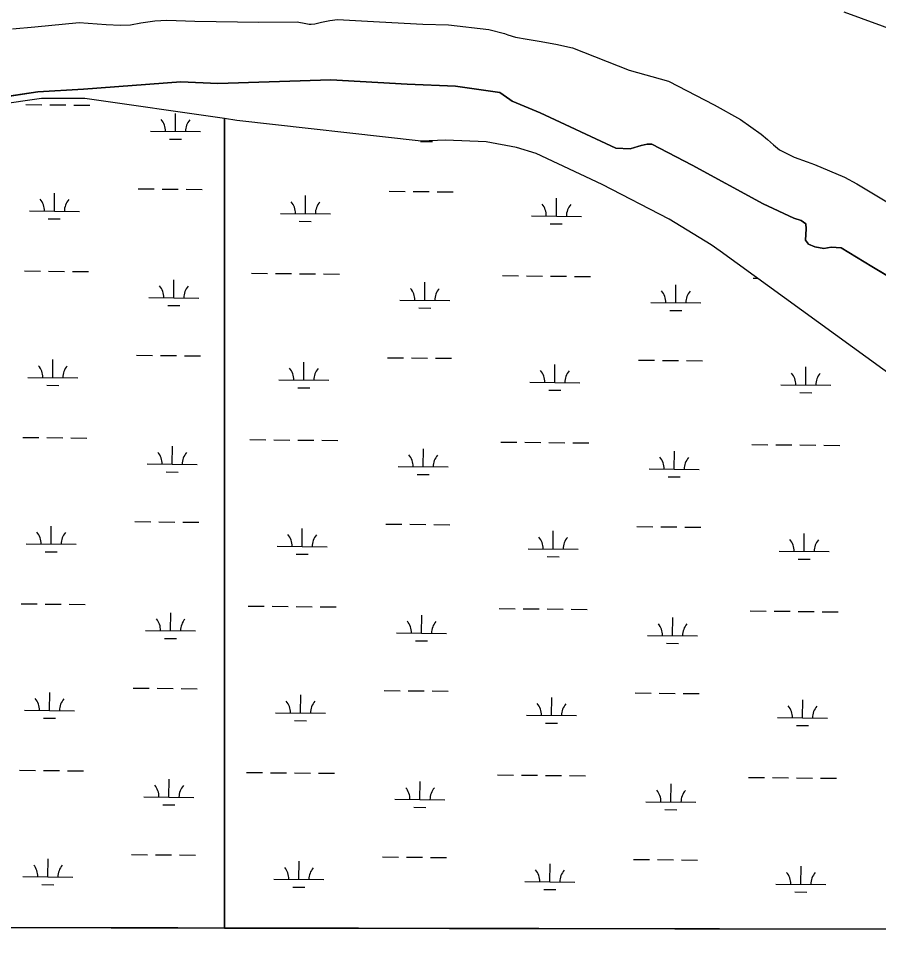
# Model space of a CAD drawing. Extents: x 3192986 to 3230865, y 867483 to 892886.
# Drawn here: x 3198313 to 3200032, y 872862 to 874735 of the extents above; entities that cross this region are included whole.
import ezdxf

# ---------------------------------------------------------------- set-up
doc = ezdxf.new("R2010")
doc.units = 0
for name, color, linetype in [('V-GRID-FRAM', 7, 'Continuous'), ('V-ROAD-CNTR', 7, 'Continuous'), ('V-SITE-VEGE', 7, 'Continuous'), ('V-TOPO-SHOR', 7, 'Continuous'), ('V-WETL-SWMP', 7, 'Continuous')]:
    doc.layers.add(name, color=color, linetype=linetype)

msp = doc.modelspace()

# ---------------------------------------------------------------- linework, layer by layer
at = {"layer": 'V-GRID-FRAM'}
msp.add_lwpolyline([(3197229, 891108.8), (3228580.6, 891049.6), (3228554.1, 872861.6), (3197186.7, 872920.9)], dxfattribs=at)
at = {"layer": 'V-ROAD-CNTR'}
msp.add_lwpolyline([(3199963.5, 874749.1), (3200074.9, 874708.9)], dxfattribs=at)
at = {"layer": 'V-SITE-VEGE'}
for p, q in [((3198301, 874715.2), (3198345.3, 874719.3)), ((3198345.3, 874719.3), (3198434.3, 874728)), ((3198434.3, 874728), (3198488.1, 874724.2)), ((3198488.1, 874724.2), (3198517, 874722.5)), ((3198517, 874722.5), (3198537.2, 874723.6)), ((3198537.2, 874723.6), (3198557.5, 874727.1)), ((3198557.5, 874727.1), (3198585.7, 874731.4)), ((3198585.7, 874731.4), (3198609.7, 874732.8)), ((3198609.7, 874732.8), (3198665.8, 874730.8)), ((3198665.8, 874730.8), (3198793.5, 874728.8)), ((3198793.5, 874728.8), (3198870.2, 874729.4)), ((3198870.2, 874729.4), (3198887.8, 874726)), ((3198887.8, 874726), (3198894.1, 874724.9)), ((3198894.1, 874724.9), (3198897.9, 874724.6)), ((3198897.9, 874724.6), (3198905.4, 874725)), ((3198905.4, 874725), (3198918.8, 874728.9)), ((3198918.8, 874728.9), (3198935.5, 874732.1)), ((3198935.5, 874732.1), (3198951, 874734.1)), ((3198951, 874734.1), (3199034.7, 874729.6)), ((3199034.7, 874729.6), (3199121.2, 874724.4)), ((3199121.2, 874724.4), (3199173, 874723.2)), ((3199173, 874723.2), (3199253.5, 874714)), ((3199253.5, 874714), (3199284.6, 874706.2)), ((3199284.6, 874706.2), (3199291.5, 874703.4)), ((3199291.5, 874703.4), (3199306.8, 874698.9)), ((3199306.8, 874698.9), (3199330.3, 874694.4)), ((3199330.3, 874694.4), (3199353.8, 874690.7)), ((3199353.8, 874690.7), (3199387.3, 874684.4)), ((3199387.3, 874684.4), (3199420.7, 874677.5)), ((3199420.7, 874677.5), (3199534, 874633)), ((3199534, 874633), (3199612.5, 874610.6)), ((3198637.4, 874609.7), (3198443, 874595)), ((3198711.8, 874605.8), (3198637.4, 874609.7)), ((3198937.8, 874613.4), (3198711.8, 874605.8)), ((3199090.4, 874604.4), (3198937.8, 874613.4)), ((3199612.5, 874610.6), (3199704.1, 874563.3)), ((3198351.4, 874589.1), (3198268.4, 874576.8)), ((3198443, 874595), (3198351.4, 874589.1)), ((3199186.8, 874600.6), (3199090.4, 874604.4)), ((3199275.5, 874587.8), (3199186.8, 874600.6)), ((3199295.4, 874574.1), (3199275.5, 874587.8)), ((3199300.2, 874570.6), (3199295.4, 874574.1)), ((3199356.4, 874547.3), (3199300.2, 874570.6)), ((3199704.1, 874563.3), (3199756.6, 874534.4)), ((3199507.1, 874476.6), (3199356.4, 874547.3)), ((3199756.6, 874534.4), (3199797.7, 874505.1)), ((3199797.7, 874505.1), (3199810.7, 874494.3)), ((3199536.2, 874475.4), (3199507.1, 874476.6)), ((3199558, 874482.2), (3199536.2, 874475.4)), ((3199570.3, 874484.7), (3199558, 874482.2)), ((3199579.2, 874484.9), (3199570.3, 874484.7)), ((3199660.3, 874443), (3199579.2, 874484.9)), ((3199810.7, 874494.3), (3199822.6, 874483.7)), ((3199822.6, 874483.7), (3199834.4, 874473.5)), ((3199834.4, 874473.5), (3199863.8, 874458.8)), ((3199863.8, 874458.8), (3199889.9, 874449.2)), ((3199801.8, 874365.4), (3199660.3, 874443)), ((3199889.9, 874449.2), (3199904.9, 874443.9)), ((3199904.9, 874443.9), (3199964.9, 874419)), ((3199964.9, 874419), (3199989.4, 874405.5)), ((3199989.4, 874405.5), (3200066.2, 874359.8)), ((3199863.5, 874337), (3199801.8, 874365.4)), ((3199877.7, 874332), (3199863.5, 874337)), ((3199887.4, 874325.6), (3199877.7, 874332)), ((3199886.5, 874292.7), (3199888, 874315.3)), ((3199888, 874315.3), (3199887.4, 874325.6)), ((3199892.4, 874285.1), (3199886.5, 874292.7)), ((3199905, 874279.6), (3199892.4, 874285.1)), ((3199923.5, 874276), (3199905, 874279.6)), ((3199938.1, 874279), (3199923.5, 874276)), ((3199957.9, 874277.8), (3199938.1, 874279)), ((3200019.4, 874240.1), (3199957.9, 874277.8)), ((3200196.7, 874134), (3200019.4, 874240.1)), ((3197186.7, 872920.9), (3202818, 872910.2))]:
    msp.add_line(p, q, dxfattribs=at)
at = {"layer": 'V-TOPO-SHOR'}
for points in [[(3198301, 874715.2), (3198345.3, 874719.3), (3198434.3, 874728), (3198488.1, 874724.2), (3198517, 874722.5), (3198537.2, 874723.6), (3198557.5, 874727.1), (3198585.7, 874731.4), (3198609.7, 874732.8), (3198665.8, 874730.8), (3198793.5, 874728.8), (3198870.2, 874729.4), (3198887.8, 874726), (3198894.1, 874724.9), (3198897.9, 874724.6), (3198905.4, 874725), (3198918.8, 874728.9), (3198935.5, 874732.1), (3198951, 874734.1), (3199034.7, 874729.6), (3199121.2, 874724.4), (3199173, 874723.2), (3199253.5, 874714), (3199284.6, 874706.2), (3199291.5, 874703.4), (3199306.8, 874698.9), (3199330.3, 874694.4), (3199353.8, 874690.7), (3199387.3, 874684.4), (3199420.7, 874677.5), (3199534, 874633), (3199612.5, 874610.6), (3199704.1, 874563.3), (3199756.6, 874534.4), (3199797.7, 874505.1), (3199810.7, 874494.3), (3199822.6, 874483.7), (3199834.4, 874473.5), (3199863.8, 874458.8), (3199889.9, 874449.2), (3199904.9, 874443.9), (3199964.9, 874419), (3199989.4, 874405.5), (3200066.2, 874359.8)], [(3198268.4, 874576.8), (3198351.4, 874589.1), (3198443, 874595), (3198637.4, 874609.7), (3198711.8, 874605.8), (3198937.8, 874613.4), (3199090.4, 874604.4), (3199186.8, 874600.6), (3199275.5, 874587.8), (3199295.4, 874574.1), (3199300.2, 874570.6), (3199356.4, 874547.3), (3199507.1, 874476.6), (3199536.2, 874475.4), (3199546.6, 874478.7), (3199558, 874482.2), (3199570.3, 874484.7), (3199579.2, 874484.9), (3199660.3, 874443), (3199801.8, 874365.4), (3199863.5, 874337), (3199877.7, 874332), (3199887.4, 874325.6), (3199888, 874315.3), (3199886.5, 874292.7), (3199892.4, 874285.1), (3199905, 874279.6), (3199923.5, 874276), (3199938.1, 874279), (3199957.9, 874277.8), (3200019.4, 874240.1), (3200196.7, 874134)]]:
    msp.add_lwpolyline(points, dxfattribs=at)
at = {"layer": 'V-WETL-SWMP'}
for p, q in [((3198358.9, 874575.8), (3198257.6, 874561.3)), ((3198445.7, 874575.8), (3198358.9, 874575.8)), ((3198724.9, 874535.9), (3198445.7, 874575.8)), ((3198327.9, 874564), (3198359.9, 874563.7)), ((3198375.9, 874563.5), (3198407.9, 874563.2)), ((3198423.9, 874563), (3198455.9, 874562.7)), ((3198626.7, 874510.3), (3198627.1, 874546.3)), ((3198724.9, 874535.9), (3198724.9, 872918)), ((3198749.6, 874532.3), (3198724.9, 874535.9)), ((3198724.9, 872918), (3198724.9, 874535.9)), ((3199118.3, 874490.7), (3198749.6, 874532.3)), ((3198576.7, 874510.8), (3198676.7, 874509.8)), ((3198614.6, 874495), (3198638.6, 874494.8)), ((3199116.5, 874490.1), (3199140.5, 874489.9)), ((3199167.1, 874493.1), (3199118.3, 874490.7)), ((3199248, 874489.3), (3199167.1, 874493.1)), ((3199308.8, 874477.8), (3199248, 874489.3)), ((3199347.8, 874465.8), (3199308.8, 874477.8)), ((3199480.1, 874404.3), (3199347.8, 874465.8)), ((3199614.2, 874334.8), (3199480.1, 874404.3)), ((3198384.7, 874350.8), (3198385.1, 874386.8)), ((3198552.2, 874395.6), (3198584.2, 874395.3)), ((3198600.2, 874395.1), (3198632.2, 874394.8)), ((3198648.2, 874394.7), (3198680.2, 874394.3)), ((3199054.1, 874390.7), (3199086.1, 874390.4)), ((3199102.1, 874390.2), (3199134.1, 874389.9)), ((3199150.1, 874389.8), (3199182.1, 874389.4)), ((3198886.6, 874345.9), (3198886.9, 874381.9)), ((3199388.5, 874341), (3199388.8, 874377)), ((3198334.7, 874351.3), (3198434.7, 874350.3)), ((3198836.6, 874346.4), (3198936.6, 874345.4)), ((3198372.6, 874335.5), (3198396.6, 874335.3)), ((3198874.4, 874330.6), (3198898.4, 874330.4)), ((3199338.5, 874341.5), (3199438.5, 874340.5)), ((3199697.8, 874283.5), (3199614.2, 874334.8)), ((3199376.3, 874325.7), (3199400.3, 874325.4)), ((3199715.9, 874271), (3199697.8, 874283.5)), ((3200088.9, 874000.3), (3199715.9, 874271)), ((3198324.7, 874231.3), (3198356.7, 874231)), ((3198372.7, 874230.8), (3198404.7, 874230.5)), ((3198420.7, 874230.4), (3198452.7, 874230.1)), ((3198623.5, 874177.6), (3198623.8, 874213.6)), ((3198778.6, 874226.9), (3198810.6, 874226.6)), ((3198826.6, 874226.4), (3198858.6, 874226.1)), ((3198874.6, 874225.9), (3198906.6, 874225.6)), ((3198922.6, 874225.5), (3198954.6, 874225.2)), ((3199280.5, 874222), (3199312.5, 874221.7)), ((3199328.5, 874221.5), (3199360.5, 874221.2)), ((3199376.5, 874221), (3199408.5, 874220.7)), ((3199424.5, 874220.6), (3199456.5, 874220.3)), ((3199782.3, 874217.1), (3199790.3, 874217)), ((3199125.4, 874172.7), (3199125.7, 874208.7)), ((3199627.3, 874167.8), (3199627.6, 874203.8)), ((3198573.5, 874178.1), (3198673.5, 874177.2)), ((3198611.3, 874162.3), (3198635.3, 874162.1)), ((3199075.4, 874173.2), (3199175.4, 874172.3)), ((3199113.2, 874157.4), (3199137.2, 874157.2)), ((3199577.3, 874168.3), (3199677.3, 874167.4)), ((3199615.1, 874152.5), (3199639.1, 874152.3)), ((3198381.5, 874018.1), (3198381.8, 874054.1)), ((3198549, 874062.9), (3198581, 874062.6)), ((3198597, 874062.5), (3198629, 874062.2)), ((3198645, 874062), (3198677, 874061.7)), ((3198883.3, 874013.2), (3198883.7, 874049.2)), ((3199050.8, 874058), (3199082.8, 874057.7)), ((3199098.8, 874057.6), (3199130.8, 874057.3)), ((3199146.8, 874057.1), (3199178.8, 874056.8)), ((3199552.7, 874053.1), (3199584.7, 874052.8)), ((3199600.7, 874052.7), (3199632.7, 874052.4)), ((3199648.7, 874052.2), (3199680.7, 874051.9)), ((3199385.2, 874008.3), (3199385.6, 874044.3)), ((3199887.1, 874003.4), (3199887.5, 874039.4)), ((3198331.5, 874018.6), (3198431.5, 874017.7)), ((3198833.3, 874013.7), (3198933.3, 874012.8)), ((3199335.2, 874008.8), (3199435.2, 874007.8)), ((3198369.3, 874002.8), (3198393.3, 874002.6)), ((3198871.2, 873997.9), (3198895.2, 873997.7)), ((3199373.1, 873993), (3199397.1, 873992.8)), ((3199837.1, 874003.9), (3199937.1, 874002.9)), ((3199875, 873988.1), (3199899, 873987.9)), ((3198321.4, 873898.7), (3198353.4, 873898.3)), ((3198369.4, 873898.2), (3198401.4, 873897.9)), ((3198417.4, 873897.7), (3198449.4, 873897.4)), ((3198620.2, 873845), (3198620.6, 873881)), ((3198775.3, 873894.2), (3198807.3, 873893.9)), ((3198823.3, 873893.7), (3198855.3, 873893.4)), ((3198871.3, 873893.3), (3198903.3, 873893)), ((3198919.3, 873892.8), (3198951.3, 873892.5)), ((3199122.1, 873840.1), (3199122.5, 873876.1)), ((3199277.2, 873889.3), (3199309.2, 873889)), ((3199325.2, 873888.8), (3199357.2, 873888.5)), ((3199373.2, 873888.4), (3199405.2, 873888.1)), ((3199421.2, 873887.9), (3199453.2, 873887.6)), ((3199779.1, 873884.4), (3199811.1, 873884.1)), ((3199827.1, 873883.9), (3199859.1, 873883.6)), ((3199875.1, 873883.5), (3199907.1, 873883.2)), ((3199923.1, 873883), (3199955.1, 873882.7)), ((3199624, 873835.2), (3199624.4, 873871.2)), ((3198570.2, 873845.5), (3198670.2, 873844.5)), ((3199072.1, 873840.6), (3199172.1, 873839.6)), ((3198608.1, 873829.7), (3198632.1, 873829.4)), ((3199110, 873824.8), (3199134, 873824.5)), ((3199574, 873835.7), (3199674, 873834.7)), ((3199611.9, 873819.9), (3199635.9, 873819.6)), ((3198545.7, 873730.3), (3198577.7, 873730)), ((3198593.7, 873729.8), (3198625.7, 873729.5)), ((3198641.7, 873729.3), (3198673.7, 873729)), ((3198378.2, 873685.5), (3198378.6, 873721.5)), ((3198880.1, 873680.6), (3198880.4, 873716.6)), ((3199047.6, 873725.4), (3199079.6, 873725.1)), ((3199095.6, 873724.9), (3199127.6, 873724.6)), ((3199143.6, 873724.4), (3199175.6, 873724.1)), ((3199382, 873675.7), (3199382.3, 873711.7)), ((3199549.5, 873720.5), (3199581.5, 873720.2)), ((3199597.5, 873720), (3199629.5, 873719.7)), ((3199645.5, 873719.5), (3199677.5, 873719.2)), ((3199883.9, 873670.8), (3199884.2, 873706.8)), ((3198328.2, 873686), (3198428.2, 873685)), ((3198366.1, 873670.2), (3198390.1, 873669.9)), ((3198830.1, 873681.1), (3198930.1, 873680.1)), ((3199332, 873676.2), (3199432, 873675.2)), ((3199833.9, 873671.3), (3199933.9, 873670.3)), ((3198867.9, 873665.3), (3198891.9, 873665)), ((3199369.8, 873660.4), (3199393.8, 873660.1)), ((3199871.7, 873655.5), (3199895.7, 873655.2)), ((3198318.2, 873566), (3198350.2, 873565.7)), ((3198366.2, 873565.5), (3198398.2, 873565.2)), ((3198414.2, 873565.1), (3198446.2, 873564.7)), ((3198772.1, 873561.6), (3198804.1, 873561.2)), ((3198820.1, 873561.1), (3198852.1, 873560.8)), ((3198868.1, 873560.6), (3198900.1, 873560.3)), ((3198916.1, 873560.2), (3198948.1, 873559.8)), ((3198617, 873512.3), (3198617.3, 873548.3)), ((3199118.9, 873507.4), (3199119.2, 873543.4)), ((3199274, 873556.7), (3199306, 873556.3)), ((3199322, 873556.2), (3199354, 873555.9)), ((3199370, 873555.7), (3199402, 873555.4)), ((3199418, 873555.2), (3199450, 873554.9)), ((3199775.8, 873551.8), (3199807.8, 873551.4)), ((3199823.8, 873551.3), (3199855.8, 873551)), ((3199871.8, 873550.8), (3199903.8, 873550.5)), ((3199919.8, 873550.3), (3199951.8, 873550)), ((3199620.8, 873502.5), (3199621.1, 873538.5)), ((3198567, 873512.8), (3198667, 873511.8)), ((3199068.9, 873507.9), (3199168.9, 873506.9)), ((3199570.8, 873503), (3199670.8, 873502)), ((3198604.8, 873497), (3198628.8, 873496.8)), ((3199106.7, 873492.1), (3199130.7, 873491.9)), ((3199608.6, 873487.2), (3199632.6, 873487)), ((3198375, 873352.8), (3198375.3, 873388.8)), ((3198542.5, 873397.6), (3198574.5, 873397.3)), ((3198590.5, 873397.2), (3198622.5, 873396.8)), ((3198638.5, 873396.7), (3198670.5, 873396.4)), ((3199044.3, 873392.7), (3199076.3, 873392.4)), ((3199092.3, 873392.2), (3199124.3, 873391.9)), ((3199140.3, 873391.8), (3199172.3, 873391.5)), ((3198876.8, 873347.9), (3198877.2, 873383.9)), ((3199378.7, 873343), (3199379.1, 873379)), ((3199546.2, 873387.8), (3199578.2, 873387.5)), ((3199594.2, 873387.3), (3199626.2, 873387)), ((3199642.2, 873386.9), (3199674.2, 873386.6)), ((3199880.6, 873338.1), (3199881, 873374.1)), ((3198325, 873353.3), (3198425, 873352.3)), ((3198362.8, 873337.5), (3198386.8, 873337.3)), ((3198826.8, 873348.4), (3198926.8, 873347.4)), ((3198864.7, 873332.6), (3198888.7, 873332.4)), ((3199328.7, 873343.5), (3199428.7, 873342.5)), ((3199830.6, 873338.6), (3199930.6, 873337.6)), ((3199366.6, 873327.7), (3199390.6, 873327.5)), ((3199868.5, 873322.8), (3199892.5, 873322.6)), ((3198314.9, 873233.3), (3198346.9, 873233)), ((3198362.9, 873232.9), (3198394.9, 873232.6)), ((3198410.9, 873232.4), (3198442.9, 873232.1)), ((3198768.8, 873228.9), (3198800.8, 873228.6)), ((3198816.8, 873228.4), (3198848.8, 873228.1)), ((3198864.8, 873228), (3198896.8, 873227.6)), ((3198912.8, 873227.5), (3198944.8, 873227.2)), ((3199270.7, 873224), (3199302.7, 873223.7)), ((3199318.7, 873223.5), (3199350.7, 873223.2)), ((3199366.7, 873223.1), (3199398.7, 873222.7)), ((3199414.7, 873222.6), (3199446.7, 873222.3)), ((3198613.7, 873179.7), (3198614.1, 873215.7)), ((3199115.6, 873174.8), (3199116, 873210.8)), ((3199617.5, 873169.9), (3199617.9, 873205.9)), ((3199772.6, 873219.1), (3199804.6, 873218.8)), ((3199820.6, 873218.6), (3199852.6, 873218.3)), ((3199868.6, 873218.2), (3199900.6, 873217.8)), ((3199916.6, 873217.7), (3199948.6, 873217.4)), ((3198563.7, 873180.2), (3198663.7, 873179.2)), ((3198601.6, 873164.4), (3198625.6, 873164.1)), ((3199065.6, 873175.3), (3199165.6, 873174.3)), ((3199567.5, 873170.4), (3199667.5, 873169.4)), ((3199103.5, 873159.5), (3199127.5, 873159.2)), ((3199605.4, 873154.6), (3199629.4, 873154.3)), ((3198371.7, 873020.2), (3198372.1, 873056.2)), ((3198539.2, 873065), (3198571.2, 873064.6)), ((3198587.2, 873064.5), (3198619.2, 873064.2)), ((3198635.2, 873064), (3198667.2, 873063.7)), ((3199041.1, 873060.1), (3199073.1, 873059.7)), ((3199089.1, 873059.6), (3199121.1, 873059.3)), ((3199137.1, 873059.1), (3199169.1, 873058.8)), ((3199543, 873055.2), (3199575, 873054.8)), ((3199591, 873054.7), (3199623, 873054.4)), ((3199639, 873054.2), (3199671, 873053.9)), ((3198873.6, 873015.3), (3198873.9, 873051.3)), ((3199375.5, 873010.4), (3199375.8, 873046.4)), ((3199877.4, 873005.5), (3199877.7, 873041.5)), ((3198321.7, 873020.7), (3198421.7, 873019.7)), ((3198823.6, 873015.8), (3198923.6, 873014.8)), ((3198359.6, 873004.9), (3198383.6, 873004.6)), ((3198861.4, 872999.9), (3198885.4, 872999.7)), ((3199325.5, 873010.8), (3199425.5, 873009.9)), ((3199827.4, 873005.9), (3199927.4, 873005)), ((3199363.3, 872995), (3199387.3, 872994.8)), ((3199865.2, 872990.1), (3199889.2, 872989.9)), ((3197186.7, 872920.9), (3198724.9, 872918)), ((3198724.9, 872918), (3202296.9, 872911.2))]:
    msp.add_line(p, q, dxfattribs=at)
for centre, start, end in [((3198571.5, 874511.3), 358.6685, 40.2121), ((3198682, 874510.2), 138.6685, 180.2121), ((3198329.5, 874351.8), 358.6685, 40.2121), ((3198439.9, 874350.7), 138.6685, 180.2121), ((3198831.4, 874346.9), 358.6685, 40.2121), ((3198941.8, 874345.8), 138.6685, 180.2121), ((3199333.2, 874342), 358.6685, 40.2121), ((3199443.7, 874340.9), 138.6685, 180.2121), ((3198568.3, 874178.7), 358.6685, 40.2121), ((3198678.7, 874177.6), 138.6685, 180.2121), ((3199070.1, 874173.8), 358.6685, 40.2121), ((3199180.6, 874172.7), 138.6685, 180.2121), ((3199572, 874168.9), 358.6685, 40.2121), ((3199682.5, 874167.8), 138.6685, 180.2121), ((3198326.2, 874019.2), 358.6685, 40.2121), ((3198436.7, 874018.1), 138.6685, 180.2121), ((3198828.1, 874014.3), 358.6685, 40.2121), ((3198938.6, 874013.2), 138.6685, 180.2121), ((3199330, 874009.4), 358.6685, 40.2121), ((3199440.5, 874008.3), 138.6685, 180.2121), ((3199831.9, 874004.4), 358.6685, 40.2121), ((3199942.4, 874003.4), 138.6685, 180.2121), ((3198565, 873846), 358.6685, 40.2121), ((3198675.5, 873844.9), 138.6685, 180.2121), ((3199066.9, 873841.1), 358.6685, 40.2121), ((3199177.4, 873840), 138.6685, 180.2121), ((3199568.8, 873836.2), 358.6685, 40.2121), ((3199679.3, 873835.1), 138.6685, 180.2121), ((3198323, 873686.5), 358.6685, 40.2121), ((3198433.4, 873685.4), 138.6685, 180.2121), ((3198824.9, 873681.6), 358.6685, 40.2121), ((3198935.3, 873680.5), 138.6685, 180.2121), ((3199326.7, 873676.7), 358.6685, 40.2121), ((3199437.2, 873675.6), 138.6685, 180.2121), ((3199828.6, 873671.8), 358.6685, 40.2121), ((3199939.1, 873670.7), 138.6685, 180.2121), ((3198561.8, 873513.3), 358.6685, 40.2121), ((3198672.2, 873512.3), 138.6685, 180.2121), ((3199063.6, 873508.4), 358.6685, 40.2121), ((3199174.1, 873507.4), 138.6685, 180.2121), ((3199565.5, 873503.5), 358.6685, 40.2121), ((3199676, 873502.5), 138.6685, 180.2121), ((3198319.7, 873353.8), 358.6685, 40.2121), ((3198430.2, 873352.8), 138.6685, 180.2121), ((3198821.6, 873348.9), 358.6685, 40.2121), ((3198932.1, 873347.9), 138.6685, 180.2121), ((3199323.5, 873344), 358.6685, 40.2121), ((3199434, 873343), 138.6685, 180.2121), ((3199825.4, 873339.1), 358.6685, 40.2121), ((3199935.9, 873338.1), 138.6685, 180.2121), ((3198558.5, 873180.7), 358.6685, 40.2121), ((3198669, 873179.6), 138.6685, 180.2121), ((3199060.4, 873175.8), 358.6685, 40.2121), ((3199170.9, 873174.7), 138.6685, 180.2121), ((3199562.3, 873170.9), 358.6685, 40.2121), ((3199672.8, 873169.8), 138.6685, 180.2121), ((3198316.5, 873021.2), 358.6685, 40.2121), ((3198426.9, 873020.1), 138.6685, 180.2121), ((3198818.4, 873016.3), 358.6685, 40.2121), ((3198928.8, 873015.2), 138.6685, 180.2121), ((3199320.2, 873011.4), 358.6685, 40.2121), ((3199430.7, 873010.3), 138.6685, 180.2121), ((3199822.1, 873006.5), 358.6685, 40.2121), ((3199932.6, 873005.4), 138.6685, 180.2121)]:
    msp.add_arc(centre, 35.2, start, end, dxfattribs=at)

doc.saveas('drawing.dxf')
